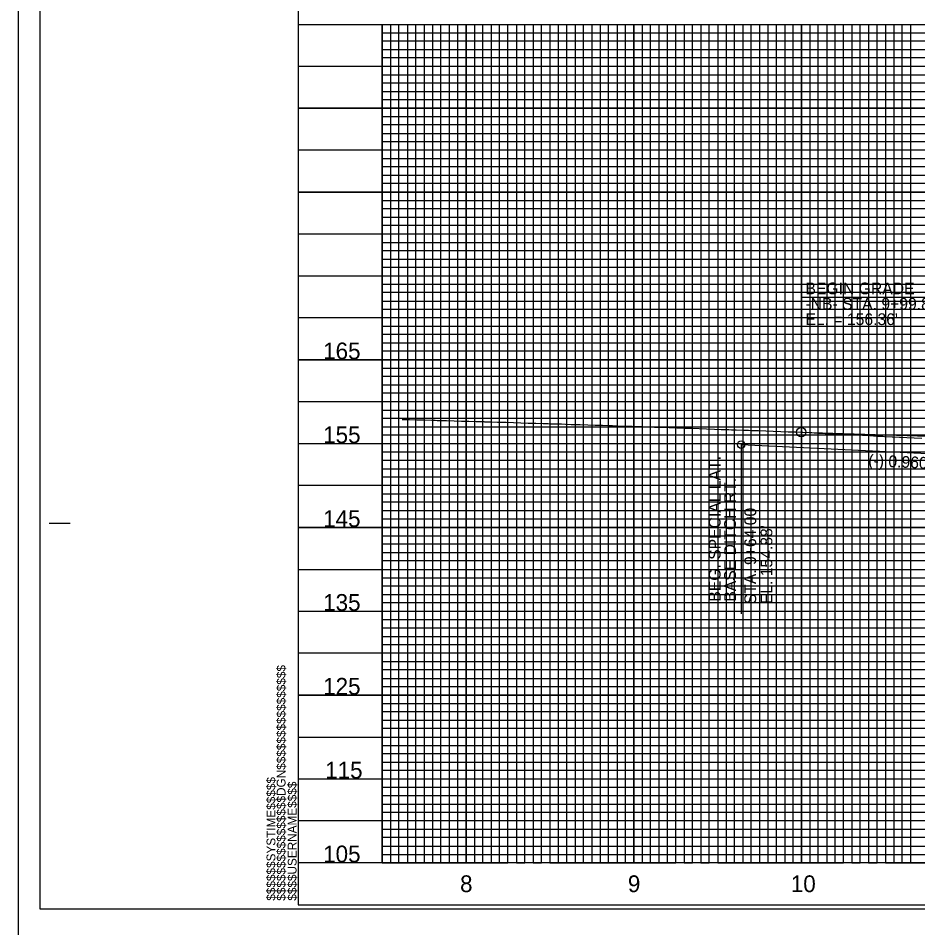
# Model space of a CAD drawing. Extents: x 573468 to 580768, y -57414 to -51768.
# Drawn here: x 578678 to 579215, y -55202 to -54660 of the extents above; entities that cross this region are included whole.
import ezdxf

# ---------------------------------------------------------------- set-up
doc = ezdxf.new("R2010")
doc.units = 0
for name, color, linetype in [('Exist Vertical Profile Ground Line', 7, 'Continuous'), ('Exist Vertical Profile Horizontal Axis Label Major', 7, 'Continuous'), ('Exist Vertical Profile Vertical Axis Label', 7, 'Continuous'), ('Prop PFL Text', 7, 'Continuous'), ('Prop Vertical Profile Ditch Grade Right', 7, 'Continuous'), ('Prop Vertical Profile Ditch Grade Right Label', 7, 'Continuous'), ('Prop Vertical Profile Grade', 7, 'Continuous'), ('Prop VPI Label', 7, 'Continuous'), ('Sheet Cutting Line CELL', 7, 'Continuous'), ('Sheet DOT Grid CELL', 7, 'Continuous'), ('Sheet Layout Profile Border Port 2', 7, 'Continuous'), ('Sheet Plot Border Inside CELL', 7, 'Continuous'), ('Sheet Plot Border Outside CELL', 7, 'Continuous'), ('Sheet Profile CELL', 7, 'Continuous'), ('Sheet Profile Grid Major CELL', 7, 'Continuous'), ('Sheet Profile Grid Middle CELL', 7, 'Continuous'), ('Sheet Profile Grid Minor CELL', 7, 'Continuous')]:
    doc.layers.add(name, color=color, linetype=linetype)

msp = doc.modelspace()

# ---------------------------------------------------------------- linework, layer by layer
at = {"layer": 'Exist Vertical Profile Ground Line'}
for points in [[(578907.07, -54899.16), (578911.5, -54899.27), (578915.93, -54899.37), (578917.08, -54899.4), (578917.45, -54899.41), (578920.36, -54899.49), (578924.78, -54899.61), (578926.81, -54899.67), (578927.9, -54899.7), (578929.21, -54899.73), (578933.63, -54899.86), (578938.06, -54899.98), (578942.48, -54900.1), (578946.91, -54900.23), (578951.33, -54900.35), (578955.76, -54900.48), (578956.28, -54900.49), (578956.87, -54900.51), (578960.18, -54900.61), (578963.89, -54900.72), (578964.61, -54900.74), (578966.45, -54900.79), (578969.03, -54900.87), (578973.46, -54901.01), (578977.89, -54901.15), (578982.31, -54901.28), (578986.74, -54901.42), (578991.16, -54901.56), (578992.71, -54901.61), (578994.19, -54901.65), (578995.59, -54901.69), (579000.01, -54901.81), (579002.07, -54901.87), (579004.44, -54901.96), (579007.93, -54902.08), (579008.86, -54902.1), (579013.29, -54902.23), (579017.71, -54902.36), (579022.14, -54902.49), (579026.57, -54902.62), (579030.46, -54902.74), (579030.99, -54902.76), (579032.6, -54902.81), (579035.42, -54902.91), (579040.11, -54903.08), (579044.27, -54903.22), (579048.69, -54903.37), (579050.47, -54903.44), (579053.12, -54903.53), (579057.54, -54903.68), (579061.97, -54903.84), (579066.39, -54904), (579067.42, -54904.03), (579070.82, -54904.15), (579072.22, -54904.2), (579075.24, -54904.31), (579076.47, -54904.36), (579079.67, -54904.46), (579084.1, -54904.61), (579088.52, -54904.76), (579093.24, -54904.92), (579097.37, -54905.07), (579101.8, -54905.23), (579103.42, -54905.29), (579106.22, -54905.39), (579110.65, -54905.53), (579111.1, -54905.55), (579113.62, -54905.63), (579115.07, -54905.68), (579119.5, -54905.84), (579123.92, -54906), (579128.35, -54906.16), (579132.78, -54906.32), (579137.2, -54906.48), (579138.8, -54906.53), (579140.16, -54906.58), (579141.63, -54906.63), (579145.23, -54906.77), (579146.05, -54906.81), (579150.48, -54907.03), (579154.9, -54907.25), (579159.33, -54907.48), (579163.75, -54907.7), (579164.09, -54907.72), (579168.18, -54907.94), (579168.75, -54907.97), (579169.1, -54907.98), (579170.06, -54908.03), (579172.6, -54908.16), (579177.03, -54908.38), (579181.45, -54908.6), (579185.88, -54908.83), (579190.31, -54909.06), (579193.72, -54909.23), (579194.73, -54909.28), (579199.16, -54909.49), (579199.63, -54909.52), (579203.58, -54909.72), (579204.3, -54909.75), (579208.01, -54909.9), (579212.43, -54910.09)], [(579212.43, -54910.09), (579216.86, -54910.27)]]:
    msp.add_lwpolyline(points, dxfattribs=at)
at = {"layer": 'Prop PFL Text'}
for q in [(579145.02, -54906.75), (579243.08, -54826.15)]:
    msp.add_line((579145.02, -54826.15), q, dxfattribs=at)
at = {"layer": 'Prop Vertical Profile Ditch Grade Right'}
msp.add_lwpolyline([(579109.21, -54914.15), (579311.21, -54923.85), (579411.21, -54939.75), (579559.21, -54948.68), (579909.21, -54959.25), (580001.21, -54968.2)], dxfattribs=at)
at = {"layer": 'Prop Vertical Profile Ditch Grade Right Label'}
msp.add_line((579109.21, -54914.15), (579109.21, -55015.11), dxfattribs=at)
msp.add_circle((579109.21, -54914.15), 2.25, dxfattribs=at)
at = {"layer": 'Prop Vertical Profile Grade'}
msp.add_line((579145.02, -54906.75), (579945.21, -54931.16), dxfattribs=at)
at = {"layer": 'Prop VPI Label'}
msp.add_circle((579145.02, -54906.75), 2.75, dxfattribs=at)
at = {"layer": 'Sheet Cutting Line CELL'}
msp.add_line((578678.21, -54113.55), (578678.21, -55213.55), dxfattribs=at)
at = {"layer": 'Sheet DOT Grid CELL'}
for p, q in [((578845.21, -54663.55), (580345.1, -54663.55)), ((578895.21, -54663.55), (578895.21, -55163.55)), ((578945.21, -54663.55), (578945.21, -55163.55)), ((578995.21, -54663.55), (578995.21, -55163.55)), ((579045.21, -54663.55), (579045.21, -55163.55)), ((579095.21, -54663.55), (579095.21, -55163.55)), ((579145.21, -54663.55), (579145.21, -55163.55)), ((579195.21, -54663.55), (579195.21, -55163.55)), ((578845.21, -54713.55), (580345.1, -54713.55)), ((578845.21, -54763.55), (580345.1, -54763.55)), ((578845.21, -54813.55), (580345.1, -54813.55)), ((578845.21, -54863.55), (580345.1, -54863.55)), ((578845.21, -54913.55), (580345.1, -54913.55)), ((578845.21, -54963.55), (580345.1, -54963.55)), ((578845.21, -55013.55), (580345.1, -55013.55)), ((578845.21, -55063.55), (580345.1, -55063.55)), ((578845.21, -55113.55), (580345.1, -55113.55))]:
    msp.add_line(p, q, dxfattribs=at)
at = {"layer": 'Sheet Layout Profile Border Port 2'}
msp.add_lwpolyline([(578895.21, -54663.55), (580295.21, -54663.55), (580295.21, -55163.55), (578895.21, -55163.55)], close=True, dxfattribs=at)
at = {"layer": 'Sheet Plot Border Inside CELL'}
msp.add_lwpolyline([(578691.21, -55191.1), (580357.71, -55191.1), (580357.71, -54136), (578691.21, -54136)], close=True, dxfattribs=at)
at = {"layer": 'Sheet Plot Border Outside CELL'}
msp.add_lwpolyline([(578678.21, -55213.55), (580362.21, -55213.55), (580362.21, -54113.55), (578678.21, -54113.55)], close=True, dxfattribs=at)
at = {"layer": 'Sheet Profile CELL'}
for p, q in [((578845.21, -54663.55), (580345.21, -54663.55)), ((578696.71, -54961.05), (578709.21, -54961.05)), ((580345.21, -55163.55), (578845.21, -55163.55)), ((578845.21, -55188.55), (580345.21, -55188.55)), ((578845.21, -55188.55), (578845.21, -55188.55)), ((578845.21, -55188.55), (578845.21, -55188.55)), ((578845.21, -55188.55), (578845.21, -55188.55)), ((578845.21, -55188.55), (578845.21, -55188.55)), ((578845.21, -55188.55), (578845.21, -55188.55)), ((578845.21, -55188.55), (578845.21, -55188.55)), ((578845.21, -55188.55), (578845.21, -55188.55))]:
    msp.add_line(p, q, dxfattribs=at)
msp.add_lwpolyline([(580345.21, -54138.55), (578845.21, -54138.55), (578845.21, -55188.55), (580345.21, -55188.55)], close=True, dxfattribs=at)
msp.add_lwpolyline([(578882.71, -55188.55), (578882.71, -55188.55)], dxfattribs=at)
at = {"layer": 'Sheet Profile Grid Major CELL'}
msp.add_line((578845.21, -55163.55), (578845.21, -55163.55), dxfattribs=at)
for points in [[(578895.21, -54663.55), (578895.21, -55163.55), (578945.21, -55163.55), (578945.21, -54663.55), (578995.21, -54663.55), (578995.21, -55163.55), (579045.21, -55163.55), (579045.21, -54663.55), (579095.21, -54663.55), (579095.21, -55163.55), (579145.21, -55163.55), (579145.21, -54663.55), (579195.21, -54663.55), (579195.21, -55163.55), (579245.21, -55163.55)], [(580345.21, -54713.55), (578845.21, -54713.55)], [(580345.21, -54763.55), (578845.21, -54763.55), (578845.21, -54813.55), (580345.21, -54813.55)], [(580345.21, -54863.55), (578845.21, -54863.55), (578845.21, -54913.55), (580345.21, -54913.55)], [(580345.21, -54963.55), (578845.21, -54963.55), (578845.21, -55013.55), (580345.21, -55013.55)], [(580345.21, -55063.55), (578845.21, -55063.55), (578845.21, -55063.55), (578845.21, -55113.55), (580345.21, -55113.55)], [(580345.21, -55163.55), (578845.21, -55163.55)]]:
    msp.add_lwpolyline(points, dxfattribs=at)
at = {"layer": 'Sheet Profile Grid Middle CELL'}
for points in [[(578870.21, -54663.55), (578920.21, -54663.55), (578920.21, -55163.55), (578970.21, -55163.55), (578970.21, -54663.55), (579020.21, -54663.55), (579020.21, -55163.55), (579070.21, -55163.55), (579070.21, -54663.55), (579120.21, -54663.55), (579120.21, -55163.55), (579170.21, -55163.55), (579170.21, -54663.55), (579220.21, -54663.55)], [(578845.21, -54688.55), (580345.21, -54688.55)], [(580345.21, -54738.55), (578845.21, -54738.55), (578845.21, -54788.55), (580345.21, -54788.55)], [(580345.21, -54838.55), (578845.21, -54838.55), (578845.21, -54888.55), (580345.21, -54888.55)], [(580345.21, -54938.55), (578845.21, -54938.55), (578845.21, -54988.55), (580345.21, -54988.55)], [(580345.21, -55038.55), (578845.21, -55038.55), (578845.21, -55088.55), (580345.21, -55088.55)], [(580345.21, -55138.55), (578845.21, -55138.55)]]:
    msp.add_lwpolyline(points, dxfattribs=at)
at = {"layer": 'Sheet Profile Grid Minor CELL'}
for p, q in [((578895.21, -54668.55), (580295.21, -54668.55)), ((580295.21, -54673.55), (578895.21, -54673.55)), ((578895.21, -54678.55), (580295.21, -54678.55)), ((580295.21, -54683.55), (578895.21, -54683.55)), ((578895.21, -54693.55), (580295.21, -54693.55)), ((580295.21, -54698.55), (578895.21, -54698.55)), ((578895.21, -54703.55), (580295.21, -54703.55)), ((580295.21, -54708.55), (578895.21, -54708.55)), ((578895.21, -54718.55), (580295.21, -54718.55)), ((580295.21, -54723.55), (578895.21, -54723.55)), ((578895.21, -54728.55), (580295.21, -54728.55)), ((580295.21, -54733.55), (578895.21, -54733.55)), ((578895.21, -54743.55), (580295.21, -54743.55)), ((580295.21, -54748.55), (578895.21, -54748.55)), ((578895.21, -54753.55), (580295.21, -54753.55)), ((580295.21, -54758.55), (578895.21, -54758.55)), ((578895.21, -54768.55), (580295.21, -54768.55)), ((580295.21, -54773.55), (578895.21, -54773.55)), ((578895.21, -54778.55), (580295.21, -54778.55)), ((580295.21, -54783.55), (578895.21, -54783.55)), ((578895.21, -54793.55), (580295.21, -54793.55)), ((580295.21, -54798.55), (578895.21, -54798.55)), ((578895.21, -54803.55), (580295.21, -54803.55)), ((580295.21, -54808.55), (578895.21, -54808.55)), ((578895.21, -54818.55), (580295.21, -54818.55)), ((580295.21, -54823.55), (578895.21, -54823.55)), ((578895.21, -54828.55), (580295.21, -54828.55)), ((580295.21, -54833.55), (578895.21, -54833.55)), ((578895.21, -54843.55), (580295.21, -54843.55)), ((580295.21, -54848.55), (578895.21, -54848.55)), ((578895.21, -54853.55), (580295.21, -54853.55)), ((580295.21, -54858.55), (578895.21, -54858.4)), ((578895.21, -54868.55), (580295.21, -54868.55)), ((580295.21, -54873.55), (578895.21, -54873.55)), ((578895.21, -54878.55), (580295.21, -54878.55)), ((580295.21, -54883.55), (578895.21, -54883.55)), ((578895.21, -54893.55), (580295.21, -54893.55)), ((580295.21, -54898.55), (578895.21, -54898.55)), ((578895.21, -54903.55), (580295.21, -54903.55)), ((580295.21, -54908.55), (578895.21, -54908.55)), ((578895.21, -54918.55), (580295.21, -54918.55)), ((580295.21, -54923.55), (578895.21, -54923.55)), ((578895.21, -54928.55), (580295.21, -54928.55)), ((580295.21, -54933.55), (578895.21, -54933.55)), ((578895.21, -54943.55), (580295.21, -54943.55)), ((580295.21, -54948.55), (578895.21, -54948.55)), ((578895.21, -54953.55), (580295.21, -54953.55)), ((580295.21, -54958.55), (578895.21, -54958.55)), ((578895.21, -54968.55), (580295.21, -54968.55)), ((580295.21, -54973.55), (578895.21, -54973.55)), ((578895.21, -54978.55), (580295.21, -54978.55)), ((580295.21, -54983.55), (578895.21, -54983.55)), ((578895.21, -54993.55), (580295.21, -54993.55)), ((580295.21, -54998.55), (578895.21, -54998.55)), ((578895.21, -55003.55), (580295.21, -55003.55)), ((580295.21, -55008.55), (578895.21, -55008.55)), ((578895.21, -55018.55), (580295.21, -55018.55)), ((580295.21, -55023.55), (578895.21, -55023.55)), ((578895.21, -55028.55), (580295.21, -55028.55)), ((580295.21, -55033.55), (578895.21, -55033.55)), ((578895.21, -55043.55), (580295.21, -55043.55)), ((580295.21, -55048.55), (578895.21, -55048.55)), ((578895.21, -55053.55), (580295.21, -55053.55)), ((580295.21, -55058.55), (578895.21, -55058.55)), ((578895.21, -55068.55), (580295.21, -55068.55)), ((580295.21, -55073.55), (578895.21, -55073.55)), ((578895.21, -55078.55), (580295.21, -55078.55)), ((580295.21, -55083.55), (578895.21, -55083.55)), ((578895.21, -55093.55), (580295.21, -55093.55)), ((580295.21, -55098.55), (578895.21, -55098.55)), ((578895.21, -55103.55), (580295.21, -55103.55)), ((580295.21, -55108.55), (578895.21, -55108.55)), ((578895.21, -55118.55), (580295.21, -55118.55)), ((580295.21, -55123.55), (578895.21, -55123.55)), ((578895.21, -55128.55), (580295.21, -55128.55)), ((580295.21, -55133.55), (578895.21, -55133.55)), ((578895.21, -55143.55), (580295.21, -55143.55)), ((580295.21, -55148.55), (578895.21, -55148.55)), ((578895.21, -55153.55), (580295.21, -55153.55)), ((578895.21, -55158.55), (580295.21, -55158.55))]:
    msp.add_line(p, q, dxfattribs=at)
for points in [[(578895.21, -54663.55), (578900.21, -54663.55), (578900.21, -55163.55), (578905.21, -55163.55), (578905.21, -54663.55), (578910.21, -54663.55), (578910.21, -55163.55), (578915.21, -55163.55), (578915.21, -54663.55), (578925.21, -54663.55), (578925.21, -55163.55), (578930.21, -55163.55), (578930.21, -54663.55), (578935.21, -54663.55), (578935.21, -55163.55), (578940.21, -55163.55), (578950.21, -55163.55), (578955.21, -55163.55), (578955.21, -54663.55), (578960.21, -54663.55), (578960.21, -55163.55), (578965.21, -55163.55), (578965.21, -54663.55), (578975.21, -54663.55), (578975.21, -55163.55), (578980.21, -55163.55), (578980.21, -54663.55), (578985.21, -54663.55), (578985.21, -55163.55), (578990.21, -55163.55), (578990.21, -54663.55), (579000.21, -54663.55), (579000.21, -55163.55), (579005.21, -55163.55), (579005.21, -54663.55), (579010.21, -54663.55), (579010.21, -55163.55), (579015.21, -55163.55), (579015.21, -54663.55), (579025.21, -54663.55), (579025.21, -55163.55), (579030.21, -55163.55), (579030.21, -54663.55), (579035.21, -54663.55), (579035.21, -55163.55), (579040.21, -55163.55), (579040.21, -54663.55), (579050.21, -54663.55), (579050.21, -55163.55), (579055.21, -55163.55), (579055.21, -54663.55), (579060.21, -54663.55), (579060.21, -55163.55), (579065.21, -55163.55), (579065.21, -54663.55), (579075.21, -54663.55), (579075.21, -55163.55), (579080.21, -55163.55), (579080.21, -54663.55), (579085.21, -54663.55), (579085.21, -55163.55), (579090.21, -55163.55), (579090.21, -54663.55), (579100.21, -54663.55), (579100.21, -55163.55), (579105.21, -55163.55), (579105.21, -54663.55), (579110.21, -54663.55), (579110.21, -55163.55)], [(578940.21, -55163.55), (578940.21, -54663.55), (578950.21, -54663.55), (578950.21, -55163.55)], [(579110.21, -55163.55), (579115.21, -55163.55), (579115.21, -54663.55), (579125.21, -54663.55), (579125.21, -55163.55), (579130.21, -55163.55), (579130.21, -54663.55), (579135.21, -54663.55), (579135.21, -55163.55), (579140.21, -55163.55), (579140.21, -54663.55), (579150.21, -54663.55), (579150.21, -55163.55), (579155.21, -55163.55), (579155.21, -54663.55), (579160.21, -54663.55), (579160.21, -55163.55), (579165.21, -55163.55), (579165.21, -54663.55), (579175.21, -54663.55), (579175.21, -55163.55), (579180.21, -55163.55), (579180.21, -54663.55), (579185.21, -54663.55), (579185.21, -55163.55), (579190.21, -55163.55), (579190.21, -54663.55), (579200.21, -54663.55), (579200.21, -55163.55), (579205.21, -55163.55), (579205.21, -54663.55), (579210.21, -54663.55), (579210.21, -55163.55), (579215.21, -55163.55)]]:
    msp.add_lwpolyline(points, dxfattribs=at)

# ---------------------------------------------------------------- texts
at = {"layer": 'Exist Vertical Profile Horizontal Axis Label Major'}
for s, p in [('8', (578941.64, -55181.05)), ('9', (579041.68, -55181.05)), ('10', (579138.8, -55181.05))]:
    msp.add_text(s, height=10, dxfattribs=at).set_placement(p)
at = {"layer": 'Exist Vertical Profile Vertical Axis Label'}
for s, p in [('165', (578860, -54863.3)), ('155', (578860, -54913.3)), ('145', (578860, -54963.3)), ('135', (578860, -55013.3)), ('125', (578860, -55063.3)), ('115', (578861.2, -55113.3)), ('105', (578860, -55163.3))]:
    msp.add_text(s, height=10, dxfattribs=at).set_placement(p)
at = {"layer": 'Prop PFL Text'}
for s, p in [('BEGIN GRADE', (579147.55, -54824.52)), ('-NB- STA. 9+99.81', (579147.55, -54833.69)), ("EL. = 156.36'", (579147.55, -54842.87))]:
    msp.add_text(s, height=7, dxfattribs=at).set_placement(p)
at = {"layer": 'Prop Vertical Profile Ditch Grade Right'}
for s, p in [('BEG. SPECIAL LAT. ', (579096.92, -55007.83)), ('BASE DITCH RT. ', (579106.09, -55007.83)), ('STA. 9+64.00', (579118.15, -55009.35)), ("EL. 154.88'", (579127.8, -55009.33))]:
    msp.add_text(s, height=7, rotation=90, dxfattribs=at).set_placement(p)
at = {"layer": 'Prop Vertical Profile Ditch Grade Right Label'}
msp.add_text('(-) 0.9604%', height=7, rotation=357.2508, dxfattribs=at).set_placement((579184.91, -54926.94))
at = {"layer": 'Sheet Profile CELL'}
for s, p in [('$$$$$$$$$$$$$$$$DGN$$$$$$$$$$$$$$$$', (578837.58, -55186.17)), ('$$$$$$SYSTIME$$$$$', (578831.53, -55186.17)), ('$$$$USERNAME$$$$', (578844.15, -55186.16))]:
    msp.add_text(s, height=5.25, rotation=90, dxfattribs=at).set_placement(p)

doc.saveas('drawing.dxf')
